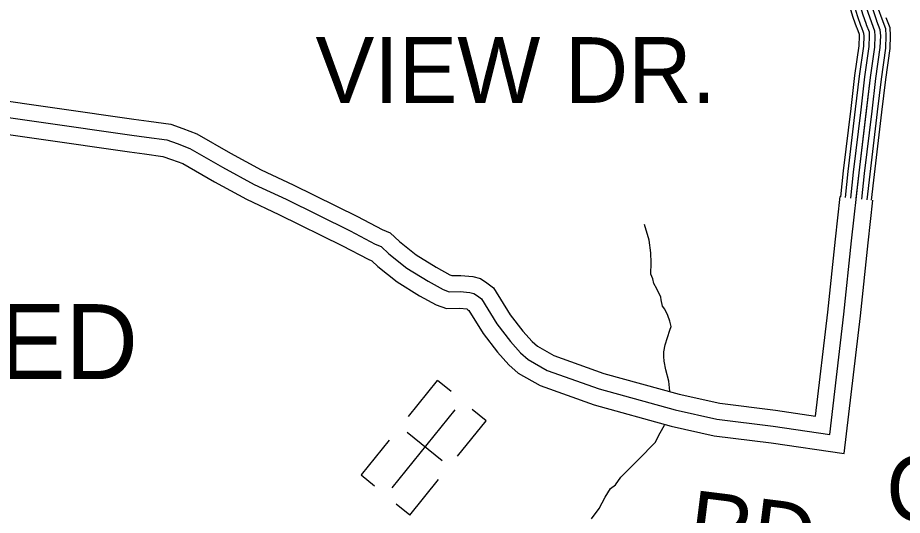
# Model space of a CAD drawing. Extents: x 1551132 to 1791609, y 378168 to 563823.
# Drawn here: x 1673594 to 1678573, y 462596 to 465398 of the extents above; entities that cross this region are included whole.
import ezdxf

# ---------------------------------------------------------------- set-up
doc = ezdxf.new("R2010")
doc.units = 0
for name, color, linetype in [('DESIGN - ROW - Right-of-Way and Easement Labels', 7, 'Continuous'), ('DESIGN - TRANSPORTATION - Text', 7, 'Continuous'), ('DESIGN - UTILITIES - Cable (Underground) with Text', 7, 'Continuous'), ('SURVEY - PROPERTY - Owners', 7, 'Continuous'), ('SURVEY - TRANSPORTATION - Roads', 7, 'Continuous')]:
    doc.layers.add(name, color=color, linetype=linetype)

msp = doc.modelspace()

# ---------------------------------------------------------------- linework, layer by layer
at = {"layer": 'DESIGN - TRANSPORTATION - Text'}
for points in [[(1677264.347, 463294.617), (1677259.148, 463351.644), (1677241.69, 463415.904), (1677232.098, 463464.064), (1677230.323, 463490.123), (1677230.548, 463516.157), (1677238.89, 463556.141), (1677263.614, 463638.026), (1677271.806, 463659.977), (1677264.056, 463690.094), (1677252.315, 463720.254), (1677236.615, 463756.454), (1677222.765, 463774.613), (1677215.057, 463808.739), (1677213.191, 463824.781), (1677191.583, 463871.057), (1677173.833, 463901.275), (1677168.05, 463927.367), (1677158.275, 463953.501), (1677158.825, 464017.586), (1677157.309, 464073.688), (1677147.926, 464145.89), (1677121.376, 464233.984)], [(1676824.241, 462576.649), (1676866.765, 462634.325), (1676901.331, 462698.093), (1676929.772, 462747.895), (1676957.963, 462767.654), (1676988.354, 462811.43), (1677087.26, 462910.632), (1677182.124, 463005.86), (1677210.607, 463059.67), (1677234.998, 463103.504), (1677236.131, 463106.271)]]:
    msp.add_lwpolyline(points, dxfattribs=at)
at = {"layer": 'DESIGN - UTILITIES - Cable (Underground) with Text'}
for p, q in [((1675955.579, 463355.553), (1675791.758, 463152.54)), ((1676033.147, 463292.955), (1675956.045, 463355.153)), ((1676230.386, 463128.667), (1676152.784, 463191.291)), ((1676069.115, 462928.921), (1676230.319, 463128.726)), ((1675983.457, 462902.427), (1675786.077, 463061.714)), ((1675684.41, 463019.553), (1675526.506, 462823.832)), ((1675526.598, 462823.749), (1675603.075, 462762.033)), ((1675801.271, 462597.038), (1675963.342, 462797.884)), ((1675801.138, 462597.146), (1675723.744, 462659.603))]:
    msp.add_line(p, q, dxfattribs=at)
msp.add_lwpolyline([(1676054.033, 463189.463), (1675700.484, 462751.294)], dxfattribs=at)
at = {"layer": 'SURVEY - PROPERTY - Owners'}
for points in [[(1671683.504, 465102.42), (1674236.011, 464736.579), (1674320.184, 464724.812), (1674433.898, 464709.503), (1674491.613, 464688.836), (1674563.245, 464661.993), (1674747.899, 464555.824), (1674924.67, 464459.747), (1675105.574, 464375.628), (1675465.257, 464197.407), (1675606.312, 464123.747), (1675640.119, 464109.355), (1675683.635, 464068.837), (1675784.649, 463987.626), (1675903.721, 463914.225), (1675989.128, 463867.223), (1676022.952, 463854.823), (1676084.9, 463856.115), (1676138.799, 463851.498), (1676160.707, 463845.248), (1676182.523, 463830.989), (1676204.331, 463814.73), (1676290.712, 463673.652), (1676367.56, 463574.716), (1676424.792, 463510.023), (1676466.358, 463473.53), (1676573.58, 463412.262), (1676866.148, 463308.859), (1677294.405, 463189.89), (1677529.583, 463137.172), (1677846.817, 463097.521), (1678163.984, 463051.87), (1678243.225, 463729.371), (1678287.632, 464141.115), (1678329.74, 464524.867), (1678393.472, 465060.464), (1678417.305, 465232.293), (1678419.996, 465296.295), (1678418.28, 465322.338), (1678400.797, 465368.564), (1678380.381, 465427.107)], [(1671696.371, 465192.214), (1674248.727, 464826.398), (1674332.517, 464814.681), (1674455.472, 464798.13), (1674522.821, 464774.013), (1674602.019, 464744.329), (1674792.164, 464635.009), (1674965.485, 464540.807), (1675144.839, 464457.405), (1675506.389, 464278.259), (1675645.128, 464205.807), (1675690.285, 464186.59), (1675743.034, 464137.472), (1675837.065, 464061.87), (1675949.412, 463992.618), (1676026.818, 463950.017), (1676038.135, 463945.867), (1676087.834, 463946.909), (1676155.265, 463941.134), (1676198.814, 463928.708), (1676234.489, 463905.391), (1676272.563, 463877.007), (1676365.435, 463725.32), (1676437.417, 463632.651), (1676488.932, 463574.416), (1676519.315, 463547.74), (1676611.496, 463495.072), (1676893.431, 463395.428), (1677316.479, 463277.9), (1677545.166, 463226.641), (1677858.9, 463187.423), (1678084.711, 463154.923), (1678153.085, 463739.504), (1678197.459, 464150.924), (1678223.859, 464391.547)], [(1671670.13, 465009.076), (1674222.795, 464643.218), (1674307.368, 464631.392), (1674411.465, 464617.375), (1674459.172, 464600.292), (1674522.937, 464576.399), (1674701.883, 464473.514), (1674882.237, 464375.486), (1675064.758, 464290.617), (1675422.499, 464113.363), (1675565.963, 464038.444), (1675587.97, 464029.069), (1675621.886, 463997.493), (1675730.159, 463910.449), (1675856.222, 463832.731), (1675949.945, 463781.154), (1676007.169, 463760.179), (1676081.85, 463761.737), (1676121.299, 463758.354), (1676128.499, 463753.654), (1676133.407, 463749.995), (1676213.039, 463619.942), (1676294.945, 463514.489), (1676358.119, 463443.088), (1676411.309, 463396.386), (1676534.165, 463326.185), (1676837.791, 463218.874), (1677271.464, 463098.396), (1677513.383, 463044.169), (1677834.251, 463004.06), (1678246.391, 462944.742), (1678336.922, 463718.837), (1678381.372, 464130.915), (1678407.771, 464371.521)]]:
    msp.add_lwpolyline(points, dxfattribs=at)
at = {"layer": 'SURVEY - TRANSPORTATION - Roads'}
for points in [[(1678313.773, 464379.396), (1678329.74, 464524.867), (1678393.472, 465060.464), (1678417.305, 465232.293), (1678419.996, 465296.295), (1678418.28, 465322.338), (1678400.797, 465368.564), (1678380.381, 465427.107), (1678371.764, 465454.949), (1678371.981, 465474.958), (1678384.772, 465552.81), (1678424.53, 465900.611), (1678458.537, 466274.446), (1678483.729, 466419.133)], [(1678317.574, 465340.821), (1678297.049, 465399.689), (1678283.908, 465442.149), (1678284.341, 465482.592), (1678297.866, 465564.91), (1678332.965, 465871.935)], [(1678341.856, 465349.288), (1678321.482, 465407.731), (1678309.666, 465445.899), (1678310.041, 465480.35), (1678323.349, 465561.36), (1678358.515, 465869.01)], [(1678371.122, 465359.497), (1678350.931, 465417.415), (1678340.715, 465450.424), (1678341.006, 465477.658), (1678354.056, 465557.085), (1678389.314, 465865.493)], [(1678400.397, 465369.705), (1678380.381, 465427.107), (1678371.764, 465454.949), (1678371.981, 465474.958), (1678384.772, 465552.81), (1678420.113, 465861.968)], [(1678429.671, 465379.914), (1678409.83, 465436.799), (1678402.813, 465459.474), (1678402.955, 465472.258), (1678415.488, 465548.535), (1678450.912, 465858.443)], [(1678458.937, 465390.123), (1678439.279, 465446.482), (1678433.863, 465464), (1678433.921, 465469.566), (1678446.196, 465544.26), (1678481.712, 465854.926)], [(1678402.305, 464872.367), (1678424.221, 465056.506), (1678448.212, 465229.51), (1678451.037, 465296.662), (1678448.904, 465328.988), (1678429.954, 465379.106), (1678429.696, 465379.839)], [(1678433.087, 464868.709), (1678454.962, 465052.539), (1678479.12, 465226.718), (1678482.078, 465297.037), (1678479.536, 465335.63), (1678459.104, 465389.656), (1678458.995, 465389.956)], [(1678457.628, 464865.784), (1678479.478, 465049.38), (1678503.769, 465224.493), (1678506.828, 465297.329), (1678503.953, 465340.93), (1678482.353, 465398.065)], [(1678284.424, 464886.401), (1678306.474, 465071.673), (1678329.84, 465240.177), (1678332.157, 465295.253), (1678331.615, 465303.529), (1678318.307, 465338.721), (1678317.49, 465341.088)], [(1678309.957, 464883.359), (1678331.981, 465068.389), (1678355.489, 465237.869), (1678357.914, 465295.553), (1678357.023, 465309.045), (1678342.49, 465347.471), (1678341.798, 465349.488)], [(1678340.74, 464879.701), (1678362.722, 465064.422), (1678386.397, 465235.077), (1678388.955, 465295.928), (1678387.655, 465315.687), (1678371.639, 465358.022), (1678371.097, 465359.605)], [(1678371.522, 464876.034), (1678393.472, 465060.464), (1678417.305, 465232.293), (1678419.996, 465296.295), (1678418.28, 465322.338), (1678400.797, 465368.564), (1678400.397, 465369.722)], [(1678226.584, 464388.963), (1678242.592, 464534.834), (1678284.433, 464886.418)], [(1678252.141, 464386.163), (1678268.141, 464531.909), (1678309.965, 464883.376)], [(1678282.957, 464382.78), (1678298.94, 464528.392), (1678340.748, 464879.718)], [(1678313.773, 464379.396), (1678329.74, 464524.867), (1678371.53, 464876.051)], [(1678344.589, 464376.013), (1678360.539, 464521.342), (1678402.313, 464872.384)], [(1678375.405, 464372.629), (1678391.338, 464517.825), (1678433.096, 464868.726)], [(1678399.971, 464369.938), (1678415.896, 464515.008), (1678457.637, 464865.801)]]:
    msp.add_lwpolyline(points, dxfattribs=at)

# ---------------------------------------------------------------- texts
at = {"layer": 'DESIGN - ROW - Right-of-Way and Easement Labels'}
for s, height, rotation, p in [('VIEW DR.', 369.9913, 0.000028, (1675270.845, 464918.467)), ('QUAIL', 369.9913, 0.000028, (1678483.368, 462561.599)), ('RD.', 369.9915, 352.874844, (1677352.143, 462371.978))]:
    msp.add_text(s, height=height, rotation=rotation, dxfattribs=at).set_placement(p)
at = {"layer": 'DESIGN - TRANSPORTATION - Text'}
msp.add_text('(ABANDONED', height=421.9901, rotation=0.000028, dxfattribs=at).set_placement((1670508.481, 463363.224))

doc.saveas('drawing.dxf')
